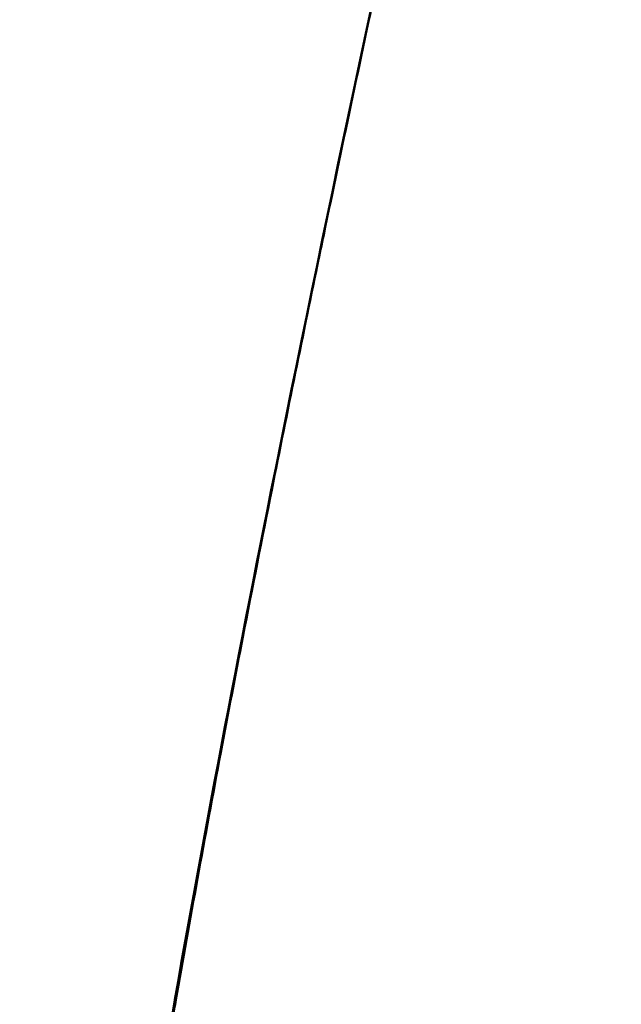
# Model space of a CAD drawing. Header units: millimetres. Extents: x 0 to 6049, y -120 to 1682.
# Tile 286 of 656: x 1993 to 1995.59, y 845.04 to 849.27. Entities that reach past the tile are written whole.
import ezdxf

# ---------------------------------------------------------------- set-up
doc = ezdxf.new("R2010")
doc.units = ezdxf.units.MM
doc.header["$LTSCALE"] = 2
doc.layers.add('Sichtbar (ISO)', color=7, linetype='Continuous', lineweight=50)
doc.layers.add('Sichtbar schmal (ISO)', color=7, linetype='Continuous', lineweight=35)

msp = doc.modelspace()

# ---------------------------------------------------------------- linework, layer by layer
at = {"layer": 'Sichtbar (ISO)'}
msp.add_open_spline([(1993.0038, 839.8704), (1993.0553, 840.6549), (1993.1395, 841.453), (1993.4497, 843.9088), (1993.7512, 845.5853), (1994.5441, 849.5455), (1995.0607, 851.8356), (1995.5868, 854.1226)], degree=3, knots=[8.437241, 8.437241, 8.437241, 8.437241, 8.681284, 8.681284, 9.187999, 9.187999, 9.893093, 9.893093, 9.893093, 9.893093], dxfattribs=at)
at = {"layer": 'Sichtbar schmal (ISO)'}
msp.add_open_spline([(1993.0269, 839.9236), (1993.0298, 839.97), (1993.0329, 840.0169), (1993.0361, 840.0644), (1993.0381, 840.093), (1993.0401, 840.1217), (1993.0421, 840.1506), (1993.0556, 840.341), (1993.0717, 840.5405), (1993.0903, 840.748), (1993.1117, 840.987), (1993.1366, 841.2367), (1993.165, 841.4984), (1993.173, 841.5729), (1993.1814, 841.6483), (1993.19, 841.7247), (1993.2117, 841.9165), (1993.2351, 842.1137), (1993.2602, 842.3146), (1993.2953, 842.5953), (1993.3336, 842.8831), (1993.3755, 843.1777), (1993.3833, 843.2325), (1993.3912, 843.2875), (1993.3992, 843.3428), (1993.4344, 843.5848), (1993.4722, 843.8318), (1993.5127, 844.0857), (1993.5586, 844.3736), (1993.6081, 844.6703), (1993.662, 844.9808), (1993.6666, 845.0069), (1993.6711, 845.033), (1993.6757, 845.0593), (1993.735, 845.3984), (1993.7996, 845.7543), (1993.8688, 846.1223), (1993.8995, 846.2855), (1993.9311, 846.4511), (1993.9633, 846.6178), (1994.0038, 846.8269), (1994.0453, 847.0379), (1994.0872, 847.2484), (1994.154, 847.5839), (1994.2221, 847.9181), (1994.2908, 848.2502), (1994.2996, 848.2926), (1994.3083, 848.335), (1994.3171, 848.3773), (1994.3948, 848.7512), (1994.4732, 849.1222), (1994.5527, 849.4933), (1994.5798, 849.6196), (1994.607, 849.7458), (1994.6343, 849.8722), (1994.6872, 850.117), (1994.7407, 850.3622), (1994.7946, 850.6077), (1994.8595, 850.9032), (1994.925, 851.1993), (1994.9916, 851.4978), (1995.0088, 851.5752), (1995.0261, 851.6527), (1995.0435, 851.7304), (1995.128, 852.1081), (1995.2142, 852.4903), (1995.3036, 852.884), (1995.3215, 852.9627), (1995.3395, 853.0418), (1995.3576, 853.1214), (1995.4302, 853.4404), (1995.5051, 853.7676), (1995.5833, 854.1073), (1995.5845, 854.1124), (1995.5856, 854.1175), (1995.5868, 854.1226)], degree=3, knots=[0.4741861, 0.4741861, 0.4741861, 0.4741861, 0.4767442, 0.4767442, 0.4767442, 0.4782791, 0.4782791, 0.4782791, 0.4883721, 0.4883721, 0.4883721, 0.5, 0.5, 0.5, 0.5033098, 0.5033098, 0.5033098, 0.5116279, 0.5116279, 0.5116279, 0.5232558, 0.5232558, 0.5232558, 0.5254187, 0.5254187, 0.5254187, 0.5348837, 0.5348837, 0.5348837, 0.545612, 0.545612, 0.545612, 0.5465116, 0.5465116, 0.5465116, 0.5581395, 0.5581395, 0.5581395, 0.5632986, 0.5632986, 0.5632986, 0.5697674, 0.5697674, 0.5697674, 0.5800781, 0.5800781, 0.5800781, 0.5813953, 0.5813953, 0.5813953, 0.5930233, 0.5930233, 0.5930233, 0.5969803, 0.5969803, 0.5969803, 0.6046512, 0.6046512, 0.6046512, 0.6138866, 0.6138866, 0.6138866, 0.6162791, 0.6162791, 0.6162791, 0.627907, 0.627907, 0.627907, 0.6302291, 0.6302291, 0.6302291, 0.6395349, 0.6395349, 0.6395349, 0.6396752, 0.6396752, 0.6396752, 0.6396752], dxfattribs=at)

doc.saveas('drawing.dxf')
